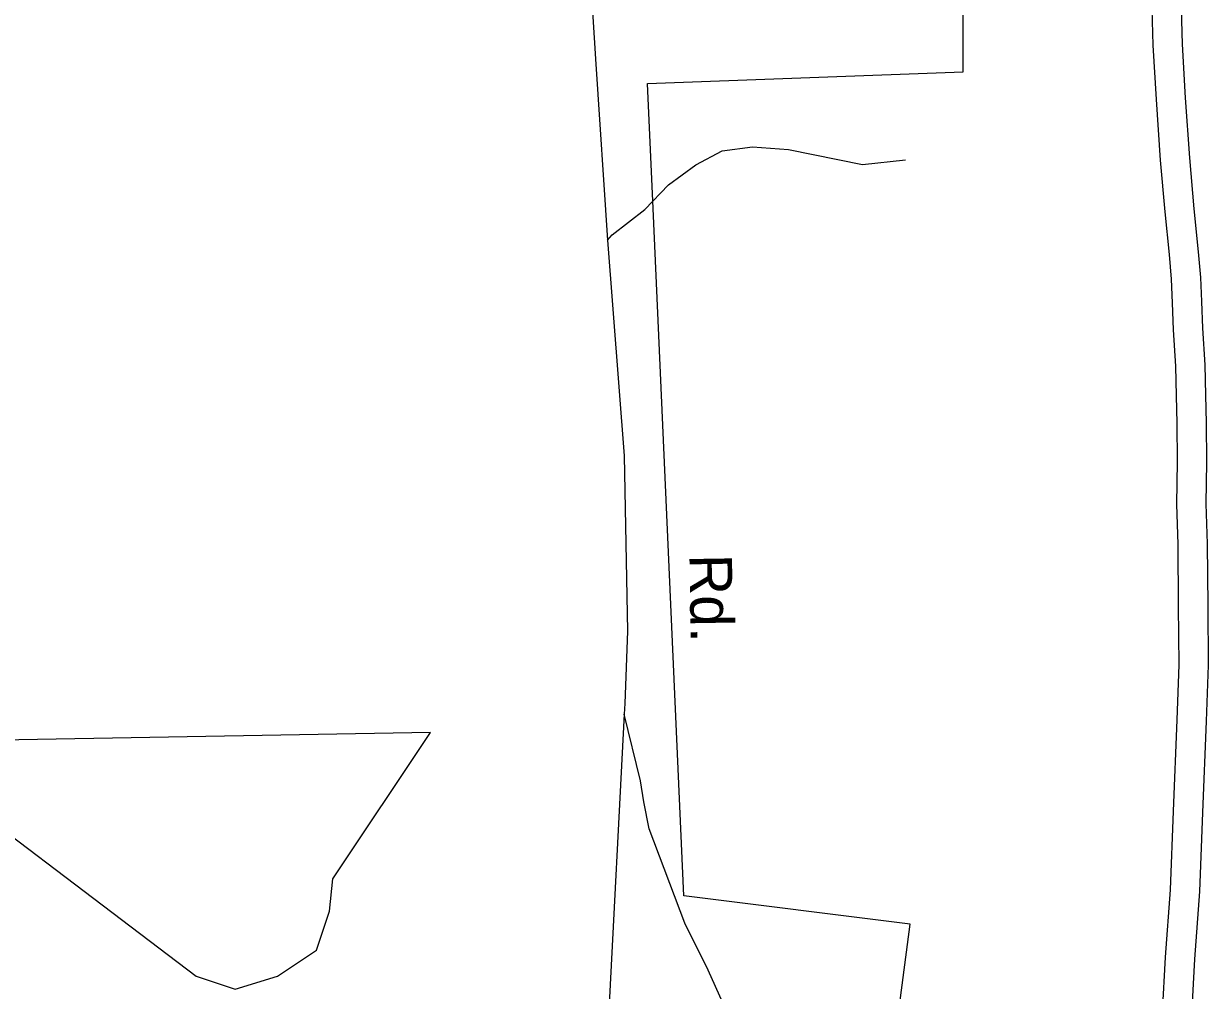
# Model space of a CAD drawing. Extents: x 2104537 to 2336408, y 34176 to 229611.
# Drawn here: x 2283384 to 2286029, y 64391 to 66551 of the extents above; entities that cross this region are included whole.
import ezdxf

# ---------------------------------------------------------------- set-up
doc = ezdxf.new("R2010")
doc.units = 0
for name, color, linetype in [('Exist Boundary Political City Limit New', 7, 'Continuous'), ('Exist Boundary Political City Limit New Hole', 7, 'Continuous'), ('Exist Hydrographic Buffer Line', 7, 'Continuous'), ('Exist Hydrographic River Shore', 7, 'Continuous'), ('Exist Road Non-System Type 51', 7, 'Continuous'), ('Exist Road Secondary Type 51 Attributed', 7, 'Continuous'), ('Exist Road Secondary Type 51 Label', 7, 'Continuous'), ('Map Preparation Boundary City Limit Buffer Line', 7, 'Continuous')]:
    doc.layers.add(name, color=color, linetype=linetype)

msp = doc.modelspace()

# ---------------------------------------------------------------- linework, layer by layer
at = {"layer": 'Exist Boundary Political City Limit New'}
msp.add_lwpolyline([(2285266.8, 63258.3), (2285279.2, 63897.4), (2285363.5, 64539.2), (2284858.2, 64602.3), (2284790, 66138.2), (2284776.8, 66417), (2285482, 66443.3), (2285482, 67074.5)], dxfattribs=at)
at = {"layer": 'Exist Boundary Political City Limit New Hole'}
msp.add_lwpolyline([(2284292.2, 64967.1), (2283079.8, 64945.3), (2283769.5, 64422.8), (2283856.5, 64393.7), (2283951, 64422.8), (2284038, 64480.8), (2284067.2, 64567.9), (2284074.5, 64640.5), (2284292.2, 64967.1)], dxfattribs=at)
at = {"layer": 'Exist Hydrographic Buffer Line'}
msp.add_lwpolyline([(2285968.1, 66612.3), (2285971.3, 66505.6), (2285978.1, 66385.3), (2285987.2, 66251.1), (2285997.4, 66137.2), (2286007, 66041.6), (2286011.7, 65983.8), (2286014, 65930), (2286016.5, 65870.5), (2286021.5, 65789), (2286023.5, 65721), (2286024.7, 65658.9), (2286025.3, 65571.6), (2286024.2, 65478.3), (2286027, 65388.7), (2286028, 65250.2), (2286029.4, 65117.4), (2286024.4, 64992.8), (2286016.2, 64788.7), (2286009.5, 64612.3), (2285998.7, 64461), (2285991.7, 64336.5)], dxfattribs=at)
at = {"layer": 'Exist Hydrographic River Shore'}
msp.add_lwpolyline([(2285902.5, 66611.1), (2285905.7, 66502.8), (2285912.6, 66381.3), (2285921.8, 66245.9), (2285932, 66130.9), (2285941.7, 66035.6), (2285946.2, 65979.8), (2285948.5, 65927.2), (2285950.9, 65867.2), (2285955.9, 65786), (2285957.9, 65719.4), (2285959, 65658.1), (2285959.7, 65571.8), (2285958.5, 65477.7), (2285961.4, 65387.4), (2285962.4, 65249.6), (2285963.8, 65118.4), (2285958.8, 64995.4), (2285950.6, 64791.2), (2285944, 64615.9), (2285933.2, 64465.2), (2285926.2, 64341.7)], dxfattribs=at)
at = {"layer": 'Exist Road Non-System Type 51'}
msp.add_line((2284725.3, 65008), (2284674.8, 64032.4), dxfattribs=at)
for points in [[(2284687.8, 66067.3), (2284698, 66079.5), (2284771.3, 66136.1), (2284824.1, 66191.2), (2284885, 66236), (2284943.7, 66267), (2285011.7, 66275.5), (2285091.7, 66270.1), (2285257, 66236.7), (2285353, 66247)], [(2285551, 63639.7), (2285504.3, 63715), (2285479.7, 63761.7), (2285430.5, 63833.1), (2285383.8, 63877.4), (2285358.2, 63901.2), (2285289.8, 63978.6), (2285248.3, 64021.4), (2285120.7, 64145.6), (2285064.1, 64199.7), (2284985.8, 64288.5), (2284945.2, 64363.1), (2284912.5, 64435.9), (2284860.4, 64540.9), (2284780.5, 64752.3), (2284769, 64812.4), (2284761.6, 64859.2), (2284725.3, 65008)]]:
    msp.add_lwpolyline(points, dxfattribs=at)
at = {"layer": 'Exist Road Secondary Type 51 Attributed'}
msp.add_lwpolyline([(2284106.4, 69488.2), (2284191.1, 69374.6), (2284267, 69259.6), (2284355, 69115.2), (2284403.9, 69014.9), (2284443.1, 68921.9), (2284477.3, 68819.1), (2284499.3, 68740.8), (2284511.5, 68684.6), (2284521.2, 68608.1), (2284535.5, 68357.5), (2284547.6, 68190.6), (2284555.3, 68041.6), (2284573.5, 67734.7), (2284616.8, 67166.8), (2284661.4, 66460.4), (2284687.8, 66067.3), (2284724.7, 65585.1), (2284732.1, 65193.8), (2284726.8, 65032.4), (2284725.3, 65008)], dxfattribs=at)
at = {"layer": 'Map Preparation Boundary City Limit Buffer Line'}
for points in [[(2285266.8, 63258.3), (2285279.2, 63897.4), (2285363.5, 64539.2), (2284858.2, 64602.3), (2284790, 66138.2), (2284776.8, 66417), (2285482, 66443.3), (2285482, 67074.5)], [(2284292.2, 64967.1), (2283079.8, 64945.3), (2283769.5, 64422.8), (2283856.5, 64393.7), (2283951, 64422.8), (2284038, 64480.8), (2284067.2, 64567.9), (2284074.5, 64640.5), (2284292.2, 64967.1)]]:
    msp.add_lwpolyline(points, dxfattribs=at)

# ---------------------------------------------------------------- texts
at = {"layer": 'Exist Road Secondary Type 51 Label'}
msp.add_text('Rd.', height=95, rotation=270.9178, dxfattribs=at).set_placement((2284870.6, 65365.2))

doc.saveas('drawing.dxf')
